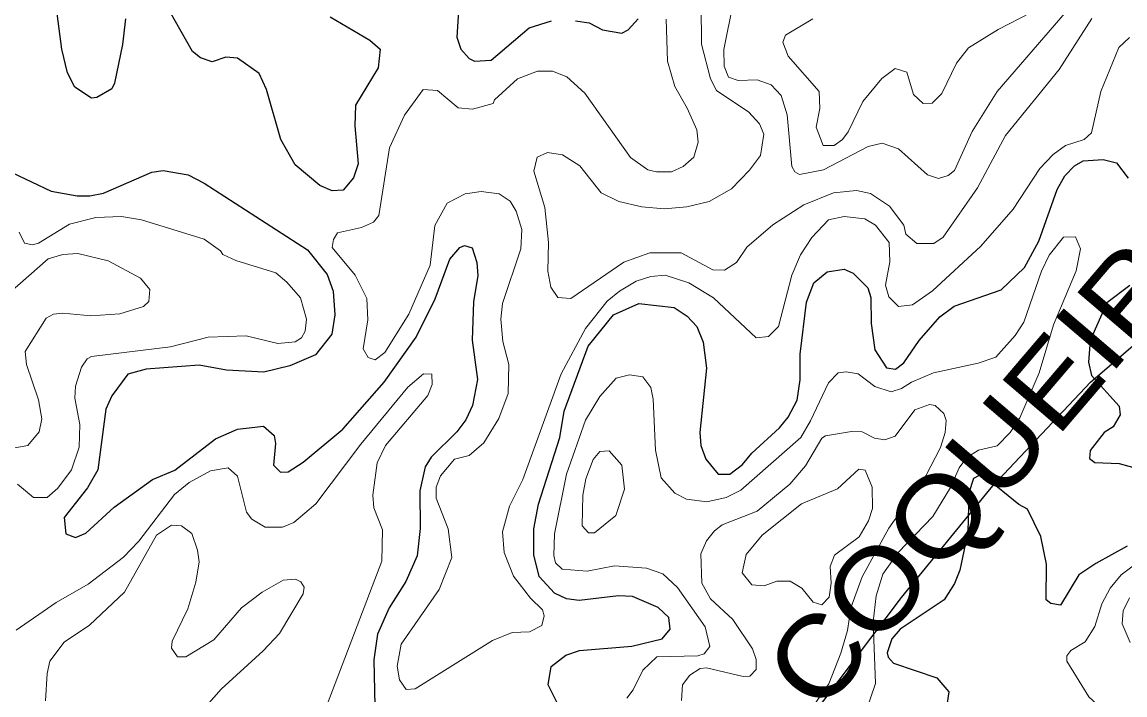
# Model space of a CAD drawing. Extents: x 763.2 to 816.8, y 7896.5 to 7952.7.
# Drawn here: x 782.278 to 785.619, y 7934.777 to 7936.816 of the extents above; entities that cross this region are included whole.
import ezdxf
from ezdxf.enums import TextEntityAlignment as Align

# ---------------------------------------------------------------- set-up
doc = ezdxf.new("R2010")
doc.units = 0
doc.header["$LTSCALE"] = 0.064
for name, color, linetype, lineweight in [('1', 7, 'Continuous', 25), ('2', 7, 'Continuous', 13), ('26', 7, 'Continuous', 25)]:
    doc.layers.add(name, color=color, linetype=linetype, lineweight=lineweight)

msp = doc.modelspace()

# ---------------------------------------------------------------- linework, layer by layer
at = {"layer": '1'}
for points in [[(782.5905, 7936.8258), (782.5823, 7936.7478), (782.5581, 7936.6312), (782.5493, 7936.6132), (782.5043, 7936.587), (782.4883, 7936.5851), (782.4374, 7936.6185), (782.4148, 7936.6623), (782.3984, 7936.7338), (782.3785, 7936.88)], [(783.2105, 7936.8313), (783.331, 7936.7612), (783.3626, 7936.7334), (783.3561, 7936.6773), (783.2875, 7936.5644), (783.2858, 7936.502), (783.2955, 7936.3869), (783.2821, 7936.3441), (783.2504, 7936.3065), (783.2168, 7936.3042), (783.1799, 7936.3209), (783.1047, 7936.3834), (783.0615, 7936.4601), (783.0183, 7936.6113), (782.9962, 7936.6605), (782.9299, 7936.7066), (782.8947, 7936.7096), (782.8533, 7936.6954), (782.8184, 7936.7079), (782.7942, 7936.727), (782.7076, 7936.8784)], [(783.5997, 7936.8495), (783.5947, 7936.7701), (783.6068, 7936.734), (783.6321, 7936.7056), (783.6477, 7936.6974), (783.6982, 7936.7006), (783.8133, 7936.7984), (783.8813, 7936.8197)], [(783.9545, 7936.8201), (783.9956, 7936.8134), (784.0359, 7936.792), (784.0943, 7936.7825), (784.1134, 7936.7919), (784.1438, 7936.8258)], [(784.9492, 7935.7837), (784.9953, 7935.851), (785.058, 7935.9231), (785.1011, 7935.9551), (785.2439, 7936.0046), (785.314, 7936.0725), (785.3578, 7936.1521), (785.4132, 7936.3089), (785.437, 7936.35), (785.466, 7936.3806), (785.492, 7936.3959), (785.5529, 7936.3991), (785.5929, 7936.3891), (785.6286, 7936.3429)], [(782.2464, 7936.36), (782.3662, 7936.3038), (782.4443, 7936.2893), (782.483, 7936.2893), (782.5239, 7936.2976), (782.6704, 7936.3611), (782.7055, 7936.3662), (782.7809, 7936.3532), (782.8295, 7936.3282), (783.1427, 7936.1263), (783.2018, 7936.0509), (783.2199, 7936.0008), (783.2248, 7935.9286), (783.2164, 7935.8702), (783.1665, 7935.8074), (783.0885, 7935.7748), (783.0104, 7935.7553), (782.8967, 7935.7611), (782.8142, 7935.7761), (782.6539, 7935.7647), (782.5983, 7935.7495), (782.5499, 7935.6834), (782.5316, 7935.6433), (782.5073, 7935.459), (782.476, 7935.4051), (782.405, 7935.3154), (782.4105, 7935.2657), (782.4398, 7935.254), (782.4712, 7935.2675), (782.5566, 7935.3463), (782.6729, 7935.4303), (782.7408, 7935.4581), (782.864, 7935.5532)], [(783.0392, 7935.4737), (783.0607, 7935.452), (783.084, 7935.4531), (783.1296, 7935.4823), (783.2495, 7935.5826), (783.3744, 7935.7255), (783.4718, 7935.8609), (783.5286, 7935.9779), (783.5739, 7936.0975), (783.6042, 7936.1329), (783.6183, 7936.1392), (783.6408, 7936.1324), (783.6553, 7936.0878), (783.6587, 7936.0484), (783.6456, 7935.968), (783.6407, 7935.8522), (783.657, 7935.7328), (783.6425, 7935.654), (783.6222, 7935.6109), (783.595, 7935.5745), (783.5171, 7935.4981), (783.4992, 7935.4684), (783.4829, 7935.3961), (783.4831, 7935.2817), (783.4743, 7935.1989), (783.4401, 7935.1208), (783.3893, 7935.0418), (783.3544, 7934.9612), (783.3433, 7934.884), (783.348, 7934.6506)], [(783.9176, 7934.7152), (783.871, 7934.8085), (783.8803, 7934.8636), (783.9253, 7934.898), (783.9662, 7934.9119), (784.1247, 7934.9253), (784.2163, 7934.9472), (784.2412, 7934.9768), (784.2369, 7935.0121), (784.2049, 7935.0428), (784.127, 7935.0753), (784.0845, 7935.0778), (783.9654, 7935.0634), (783.9267, 7935.0683), (783.8905, 7935.0855), (783.8445, 7935.1364), (783.8283, 7935.2022), (783.828, 7935.281), (783.8417, 7935.3553), (783.9068, 7935.5578), (783.9203, 7935.6375), (783.9924, 7935.8339), (784.0692, 7935.9285), (784.1463, 7935.9635), (784.2526, 7935.9517), (784.292, 7935.9253), (784.3221, 7935.8936), (784.3408, 7935.8464), (784.3506, 7935.7675), (784.3311, 7935.5728), (784.3342, 7935.5334), (784.3492, 7935.4922), (784.386, 7935.4462), (784.4212, 7935.4463), (784.4601, 7935.4752), (784.4881, 7935.5095), (784.572, 7935.5869), (784.5981, 7935.6186), (784.626, 7935.67), (784.6349, 7935.7321), (784.635, 7935.8102), (784.6544, 7935.967), (784.6759, 7936.0255), (784.7163, 7936.0592), (784.7682, 7936.0671), (784.7949, 7936.0552), (784.8393, 7936.0107), (784.8486, 7935.9811)], [(785.6332, 7936.0182), (785.5638, 7935.965), (785.5132, 7935.8511), (785.5077, 7935.7854), (785.5175, 7935.7454), (785.6007, 7935.652), (785.604, 7935.6264), (785.5832, 7935.5896), (785.5553, 7935.5724), (785.5131, 7935.5182), (785.511, 7935.4937), (785.5271, 7935.4818), (785.6015, 7935.4786), (785.6597, 7935.4629)], [(784.8486, 7935.9811), (784.8503, 7935.903), (784.8607, 7935.8228), (784.8959, 7935.7689), (784.9232, 7935.764), (784.9492, 7935.7837)], [(782.864, 7935.5532), (782.9307, 7935.5825), (783.0088, 7935.5922), (783.0414, 7935.5639), (783.0456, 7935.5389), (783.0392, 7935.4737)], [(785.6256, 7935.2278), (785.53, 7935.1761), (785.4791, 7935.1412), (785.4232, 7935.0494), (785.3942, 7935.0546), (785.3797, 7935.0655), (785.381, 7935.1741), (785.3639, 7935.2572), (785.3234, 7935.3404), (785.2975, 7935.3542), (785.1954, 7935.4377), (785.1774, 7935.4425), (785.1601, 7935.4335), (785.1461, 7935.3895), (785.1424, 7935.2702), (785.1185, 7935.1554), (785.102, 7935.1149), (785.0707, 7935.0655), (784.9379, 7934.9764), (784.9126, 7934.9474), (784.8982, 7934.9055), (784.9018, 7934.8917), (784.9173, 7934.8737), (785.0485, 7934.8288), (785.0847, 7934.7866), (785.0802, 7934.7532)]]:
    msp.add_lwpolyline(points, dxfattribs=at)
at = {"layer": '2'}
for points in [[(785.5658, 7936.9931), (785.232, 7936.6053), (785.156, 7936.4847), (785.1024, 7936.3661), (785.0833, 7936.351), (785.054, 7936.3419), (785.0203, 7936.353), (784.933, 7936.4316), (784.8827, 7936.4487), (784.8411, 7936.4389), (784.705, 7936.3678), (784.6329, 7936.3541), (784.6181, 7936.3619), (784.6099, 7936.3786), (784.5953, 7936.5347), (784.5769, 7936.5937), (784.5465, 7936.6256), (784.5044, 7936.6408), (784.4467, 7936.6392), (784.4172, 7936.649), (784.405, 7936.6822), (784.4031, 7936.733), (784.4315, 7936.8733)], [(784.3344, 7936.867), (784.3359, 7936.7489), (784.3634, 7936.644), (784.3816, 7936.6087), (784.4793, 7936.5434), (784.5113, 7936.5076), (784.5247, 7936.4768), (784.5145, 7936.4117), (784.481, 7936.367), (784.4268, 7936.3111), (784.3591, 7936.2723), (784.2915, 7936.2564), (784.2232, 7936.2498), (784.1549, 7936.2561), (784.0859, 7936.2723), (784.0317, 7936.2982), (783.9671, 7936.38), (783.9148, 7936.4134), (783.8689, 7936.4206), (783.8381, 7936.4067), (783.8284, 7936.3639), (783.8615, 7936.2545), (783.8723, 7936.1477), (783.8708, 7936.0614), (783.8795, 7936.0131), (783.9009, 7935.982), (783.9397, 7935.9788), (784.1009, 7936.0886), (784.1797, 7936.1165), (784.2743, 7936.1166), (784.37, 7936.0656), (784.4058, 7936.064), (784.442, 7936.0879), (784.4728, 7936.1335), (784.5516, 7936.2013), (784.6459, 7936.2625), (784.7359, 7936.299), (784.8049, 7936.3055), (784.8478, 7936.2969), (784.9054, 7936.2584), (784.9483, 7936.2009), (784.955, 7936.1735), (784.9885, 7936.1448), (785.0401, 7936.1448), (785.0675, 7936.1647), (785.1719, 7936.3133), (785.2567, 7936.4722), (785.4189, 7936.6722), (785.518, 7936.8272)], [(783.859, 7935.0173), (783.8519, 7934.9876), (783.8143, 7934.9683), (783.7623, 7934.9662), (783.7026, 7934.9428), (783.4686, 7934.7957), (783.4415, 7934.7942), (783.4212, 7934.8236), (783.414, 7934.8643), (783.4262, 7934.931), (783.5413, 7935.0964), (783.5794, 7935.1943), (783.5685, 7935.281), (783.5323, 7935.3739), (783.5323, 7935.4071), (783.5449, 7935.4414), (783.5879, 7935.4916), (783.6318, 7935.5025), (783.6765, 7935.5412), (783.7218, 7935.6151), (783.7501, 7935.6904), (783.7524, 7935.7781), (783.7341, 7935.8486), (783.728, 7935.916), (783.7333, 7935.9636), (783.7884, 7936.1292), (783.7919, 7936.1877), (783.7743, 7936.2434), (783.7559, 7936.2738), (783.7233, 7936.2958), (783.6681, 7936.3024), (783.62, 7936.2957), (783.5653, 7936.2677), (783.5276, 7936.1995), (783.5139, 7936.0799), (783.4491, 7935.9307), (783.3762, 7935.8147), (783.3469, 7935.7929), (783.3263, 7935.8001), (783.3106, 7935.8258), (783.3251, 7935.9135), (783.3216, 7935.9784), (783.2864, 7936.0495), (783.2174, 7936.1328), (783.2209, 7936.1576), (783.2334, 7936.1772), (783.3062, 7936.1931), (783.3425, 7936.2101), (783.358, 7936.2301), (783.3907, 7936.4348), (783.4366, 7936.5334), (783.4926, 7936.6114), (783.536, 7936.6082), (783.5991, 7936.556), (783.6422, 7936.5525), (783.7044, 7936.569), (783.7084, 7936.5799), (783.7789, 7936.6439), (783.8387, 7936.6672), (783.8846, 7936.6669), (783.9276, 7936.6496), (783.9829, 7936.6008), (784.1206, 7936.406), (784.1732, 7936.3683), (784.1996, 7936.3617), (784.2447, 7936.3617), (784.2804, 7936.3788), (784.313, 7936.4064), (784.326, 7936.4519), (784.3214, 7936.4899), (784.2928, 7936.5554), (784.2549, 7936.6209), (784.2327, 7936.697), (784.2292, 7936.8247)], [(784.6942, 7936.5545), (784.6924, 7936.6056), (784.5984, 7936.7123), (784.5824, 7936.7548), (784.5904, 7936.7764), (784.6732, 7936.8258)], [(785.3328, 7936.8443), (785.2342, 7936.7934), (785.1445, 7936.7378), (785.1079, 7936.6912), (785.0638, 7936.5999), (785.0346, 7936.5701), (785.0072, 7936.5695), (784.9778, 7936.5966), (784.958, 7936.6641), (784.9222, 7936.6749), (784.8822, 7936.645), (784.825, 7936.5749), (784.7803, 7936.4829)], [(785.6323, 7936.769), (785.6, 7936.7391), (785.5454, 7936.6057), (785.5173, 7936.4802), (785.4954, 7936.46), (785.4381, 7936.4416), (785.401, 7936.4143), (785.3609, 7936.3724), (785.2803, 7936.2492), (785.1817, 7936.1375), (785.0356, 7936.0015), (784.9752, 7935.959), (784.9327, 7935.9542), (784.9038, 7935.9836), (784.8932, 7936.0184), (784.9063, 7936.0895), (784.9041, 7936.1483), (784.8629, 7936.2006), (784.831, 7936.2197), (784.7683, 7936.2266), (784.7207, 7936.2166), (784.6697, 7936.1633), (784.6353, 7936.1106), (784.6099, 7936.0496), (784.5692, 7935.8932), (784.539, 7935.8629), (784.5017, 7935.8593), (784.3725, 7935.9801), (784.2971, 7936.0257), (784.2258, 7936.0492), (784.1822, 7936.0449), (784.1384, 7936.0307), (784.0872, 7936.001), (784.0501, 7935.9705), (783.9845, 7935.8872), (783.9109, 7935.7499), (783.7951, 7935.4297), (783.7539, 7935.3494), (783.7328, 7935.2712)], [(784.7803, 7936.4829), (784.7631, 7936.4602), (784.7378, 7936.4421), (784.7047, 7936.442), (784.6829, 7936.498), (784.6942, 7936.5545)], [(782.2633, 7935.4164), (782.3122, 7935.376), (782.354, 7935.3761), (782.3856, 7935.4038), (782.4278, 7935.4592), (782.4507, 7935.5284), (782.4525, 7935.5966), (782.4378, 7935.6763), (782.4391, 7935.7133), (782.4573, 7935.7709), (782.475, 7935.7953), (782.488, 7935.8027), (782.7268, 7935.8317), (782.8417, 7935.8613), (782.9564, 7935.8651), (783.0523, 7935.8422), (783.1053, 7935.8473), (783.1238, 7935.8597), (783.1349, 7935.8791), (783.1393, 7935.9154), (783.1208, 7935.9805), (783.0798, 7936.0284), (783.046, 7936.0565), (782.9255, 7936.0932), (782.8857, 7936.1115), (782.8783, 7936.1228), (782.8289, 7936.1582), (782.6396, 7936.2165), (782.579, 7936.2267), (782.5015, 7936.2237), (782.4214, 7936.2037), (782.3278, 7936.1459), (782.309, 7936.1413), (782.2851, 7936.1457), (782.2684, 7936.1798)], [(784.8348, 7934.7298), (784.8634, 7934.8124), (784.8555, 7934.999), (784.8651, 7935.078), (784.8849, 7935.1437), (784.932, 7935.2088), (785.0363, 7935.3185), (785.0898, 7935.406), (785.1167, 7935.4657), (785.1397, 7935.4969), (785.1752, 7935.5192), (785.2317, 7935.532), (785.271, 7935.5727), (785.2997, 7935.6167), (785.3589, 7935.753), (785.402, 7935.8984), (785.471, 7936.0627), (785.4844, 7936.1291), (785.4693, 7936.1654), (785.4321, 7936.1641), (785.3894, 7936.1099), (785.3663, 7936.0617), (785.3123, 7935.907), (785.2858, 7935.866), (785.2274, 7935.8003), (785.1743, 7935.7828), (785.0383, 7935.7536), (784.972, 7935.7254), (784.9417, 7935.7055), (784.9108, 7935.6962), (784.8614, 7935.7117), (784.8106, 7935.7499), (784.774, 7935.7567), (784.7503, 7935.7531), (784.7201, 7935.7232), (784.6665, 7935.6077), (784.6365, 7935.5575), (784.4546, 7935.3978), (784.4104, 7935.3757), (784.3522, 7935.3623), (784.2909, 7935.3708), (784.2549, 7935.3891), (784.2135, 7935.435), (784.1962, 7935.5191), (784.1894, 7935.6736), (784.1827, 7935.7088), (784.1582, 7935.7414), (784.118, 7935.7468), (784.0772, 7935.7371), (784.0274, 7935.6816), (783.9841, 7935.61), (783.9269, 7935.4461), (783.8906, 7935.2653), (783.889, 7935.2003), (783.8939, 7935.1772), (783.9142, 7935.1587), (783.9891, 7935.152), (784.072, 7935.1683), (784.1693, 7935.1618), (784.2188, 7935.1439), (784.2635, 7935.1026), (784.3465, 7934.9839), (784.3615, 7934.9241), (784.344, 7934.9023), (784.3249, 7934.8958), (784.2001, 7934.8933), (784.1581, 7934.8523), (784.1291, 7934.7927), (784.11, 7934.7672)], [(782.2223, 7935.5202), (782.2955, 7935.533), (782.3293, 7935.575), (782.3372, 7935.6144), (782.3278, 7935.6715), (782.2913, 7935.7788), (782.2866, 7935.8177), (782.3511, 7935.9191), (782.3727, 7935.9308), (782.4016, 7935.9342), (782.4864, 7935.9261), (782.5741, 7935.9317), (782.6458, 7935.9546), (782.6613, 7935.9693), (782.6645, 7936.0058), (782.636, 7936.0397), (782.5389, 7936.0921), (782.4469, 7936.1149), (782.4015, 7936.1117), (782.357, 7936.0989), (782.2057, 7935.9665)], [(783.5203, 7935.7176), (783.5186, 7935.7497), (783.4935, 7935.7502), (783.4464, 7935.7102), (783.3043, 7935.537), (783.1674, 7935.3561)], [(783.1806, 7934.6934), (783.3677, 7935.1832), (783.3697, 7935.2772), (783.3434, 7935.3443), (783.34, 7935.3822), (783.3537, 7935.4804), (783.3787, 7935.5327), (783.5068, 7935.6848), (783.5203, 7935.7176)], [(784.275, 7934.7608), (784.2785, 7934.8077), (784.3002, 7934.8369), (784.3319, 7934.8577), (784.3514, 7934.8593), (784.4618, 7934.8334), (784.4826, 7934.834), (784.5018, 7934.8544), (784.5018, 7934.8845), (784.4899, 7934.9175), (784.4312, 7935.0056), (784.3635, 7935.0688), (784.3372, 7935.1157), (784.3343, 7935.2054), (784.351, 7935.2443), (784.3749, 7935.2746), (784.3989, 7935.2931), (784.504, 7935.3347), (784.6032, 7935.4161), (784.6509, 7935.4719), (784.7008, 7935.5557), (784.7115, 7935.5627), (784.7905, 7935.5758), (784.8221, 7935.5743), (784.8602, 7935.5551), (784.8916, 7935.55), (784.9225, 7935.5616), (784.9819, 7935.6411), (785.0267, 7935.6569), (785.0441, 7935.6546), (785.0702, 7935.63), (785.077, 7935.6089), (785.074, 7935.5724), (785.0598, 7935.5274), (785.0154, 7935.4408), (784.9032, 7935.2823), (784.823, 7935.1352), (784.7879, 7935.0418), (784.7779, 7934.9728), (784.7584, 7934.9045), (784.7216, 7934.8111), (784.658, 7934.7198)], [(783.1674, 7935.3561), (783.101, 7935.2996), (783.0662, 7935.2853), (783.0136, 7935.2856), (782.9736, 7935.3098), (782.9573, 7935.3314), (782.9303, 7935.4404), (782.9015, 7935.4654), (782.8486, 7935.4559), (782.784, 7935.4207), (782.7392, 7935.3842), (782.6309, 7935.2436), (782.5844, 7935.1953), (782.4783, 7935.1133), (782.3806, 7935.0574), (782.2597, 7934.9737)], [(782.799, 7934.7025), (782.8808, 7934.7947), (783.0084, 7934.9108), (783.0573, 7934.9635), (783.1287, 7935.0833), (783.1326, 7935.1036), (783.1226, 7935.1205), (783.106, 7935.1285), (783.0687, 7935.1251), (783.0052, 7935.0886), (782.9423, 7935.0418), (782.859, 7934.944), (782.7736, 7934.8926), (782.7489, 7934.8924), (782.7307, 7934.9196), (782.7321, 7934.9406), (782.7799, 7935.0383), (782.8038, 7935.1193), (782.8139, 7935.1806), (782.809, 7935.2159), (782.7918, 7935.2662), (782.7605, 7935.2894), (782.7304, 7935.2915), (782.6846, 7935.2618), (782.5884, 7935.0889), (782.4822, 7934.9891), (782.4055, 7934.937), (782.362, 7934.8793), (782.3536, 7934.8423), (782.3488, 7934.7597)], [(783.7328, 7935.2712), (783.7378, 7935.2088), (783.7662, 7935.137), (783.8178, 7935.0703), (783.8542, 7935.0351), (783.859, 7935.0173)], [(785.6375, 7934.7181), (785.5592, 7934.7249), (785.5096, 7934.7718), (785.4427, 7934.8794), (785.4421, 7934.8964), (785.4546, 7934.9125), (785.4977, 7934.9387), (785.5269, 7934.9853), (785.5482, 7935.0536), (785.5734, 7935.101), (785.6074, 7935.1415), (785.6677, 7935.1867)], [(785.6321, 7935.0721), (785.6131, 7935.0327), (785.6098, 7934.9928), (785.6343, 7934.9367)]]:
    msp.add_lwpolyline(points, dxfattribs=at)
for points in [[(784.076, 7935.3209), (784.1025, 7935.4008), (784.0942, 7935.4733), (784.0563, 7935.5165), (784.0283, 7935.5146), (784.0081, 7935.4907), (783.9858, 7935.4323), (783.976, 7935.383), (783.9744, 7935.2893), (783.9934, 7935.2689), (784.0119, 7935.2689)], [(784.8416, 7935.3049), (784.8535, 7935.3423), (784.8533, 7935.4073), (784.8319, 7935.4584), (784.8125, 7935.4617), (784.7478, 7935.4014), (784.6392, 7935.3565), (784.52, 7935.2619), (784.4715, 7935.2031), (784.4594, 7935.1473), (784.4885, 7935.1109), (784.5253, 7935.1077), (784.5644, 7935.1222), (784.6042, 7935.122), (784.6395, 7935.1007), (784.6742, 7935.0588), (784.7003, 7935.0509), (784.7228, 7935.0741), (784.7285, 7935.1161), (784.7256, 7935.1667), (784.7386, 7935.2006), (784.813, 7935.2562)]]:
    msp.add_lwpolyline(points, close=True, dxfattribs=at)
at = {"layer": '26'}
msp.add_lwpolyline([(783.0689, 7932.6605), (783.231, 7932.9799), (783.3835, 7933.2421), (783.5313, 7933.4137), (783.7696, 7933.6711), (784.0556, 7933.9428), (784.313, 7934.2288), (784.518, 7934.51), (784.9422, 7935.0725), (785.2187, 7935.4109), (785.5142, 7935.7255), (785.8145, 7935.9829), (786.1339, 7936.2546)], dxfattribs=at)

# ---------------------------------------------------------------- texts
at = {"layer": '26', "width": 1.15}
msp.add_text('SERRA DO COQUEIRO', height=0.24, rotation=49.514, dxfattribs=at).set_placement((784.6857, 7934.7032), align=Align.CENTER)

doc.saveas('drawing.dxf')
